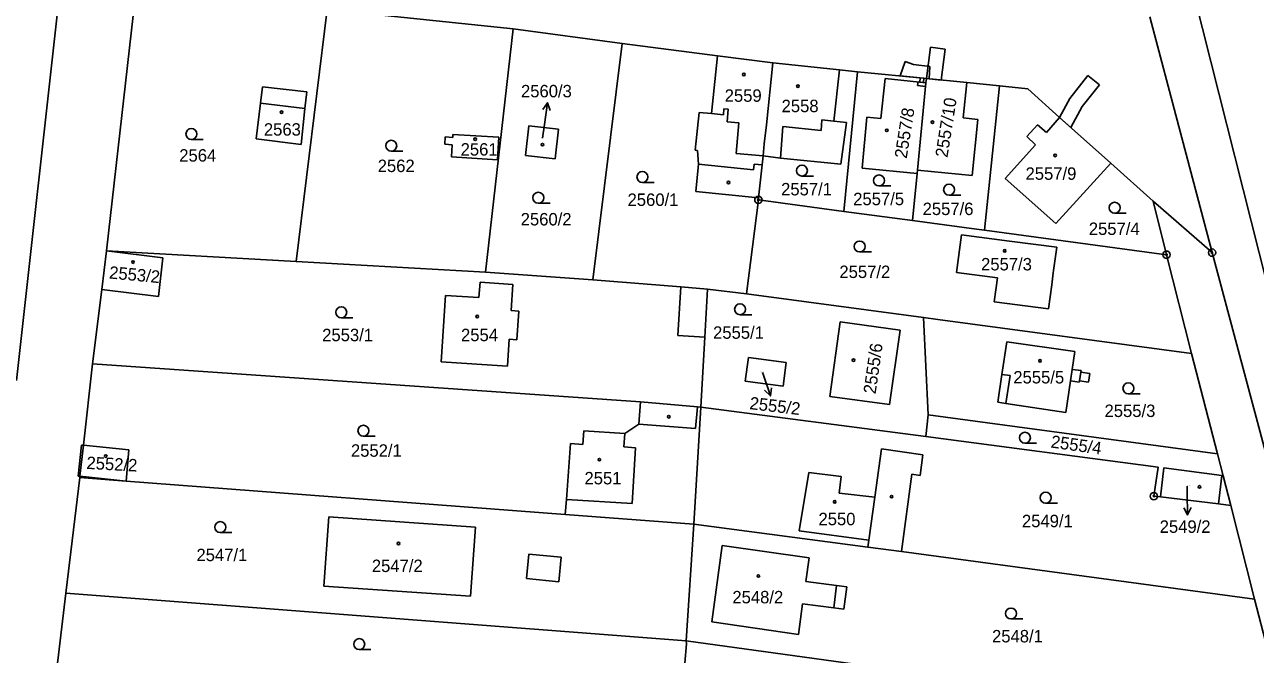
# Model space of a CAD drawing. Extents: x -755819 to -753140, y -1169796 to -1166000.
# Drawn here: x -754548.4 to -754380.1, y -1169035.5 to -1168949.3 of the extents above; entities that cross this region are included whole.
import ezdxf

# ---------------------------------------------------------------- set-up
doc = ezdxf.new("R2010")
doc.units = 0
for name, color, linetype in [('Vrstva 1', 7, 'Continuous'), ('Vrstva 10', 7, 'Continuous'), ('Vrstva 16', 7, 'Continuous'), ('Vrstva 18', 7, 'Continuous'), ('Vrstva 19', 7, 'Continuous'), ('Vrstva 24', 7, 'Continuous'), ('Vrstva 25', 7, 'Continuous'), ('Vrstva 27', 7, 'Continuous'), ('Vrstva 4', 7, 'Continuous')]:
    doc.layers.add(name, color=color, linetype=linetype)

msp = doc.modelspace()

# ---------------------------------------------------------------- linework, layer by layer
at = {"layer": 'Vrstva 1'}
for p, q in [((-754549.49, -1168998), (-754543.55, -1168944.3)), ((-754537.21, -1168980.26), (-754533.27, -1168945.61)), ((-754507.06, -1168947.27), (-754511.28, -1168981.74)), ((-754507.06, -1168947.27), (-754481.59, -1168949.91)), ((-754394.57, -1168948.26), (-754386.06, -1168980.52)), ((-754481.59, -1168949.91), (-754485.41, -1168983.21)), ((-754481.59, -1168949.91), (-754466.73, -1168951.94)), ((-754466.73, -1168951.94), (-754470.7, -1168984.24)), ((-754466.73, -1168951.94), (-754453.68, -1168953.61)), ((-754453.68, -1168953.61), (-754454.48, -1168961.5)), ((-754453.68, -1168953.61), (-754446.09, -1168954.58)), ((-754446.09, -1168954.58), (-754446.98, -1168963.03)), ((-754446.09, -1168954.58), (-754437, -1168955.53)), ((-754437, -1168955.53), (-754437.78, -1168962.52)), ((-754434.53, -1168955.78), (-754437, -1168955.53)), ((-754434.53, -1168955.78), (-754436.38, -1168974.88)), ((-754425.12, -1168956.72), (-754434.53, -1168955.78)), ((-754431.33, -1168962.16), (-754430.76, -1168956.72)), ((-754430.76, -1168956.72), (-754425.18, -1168957.29)), ((-754425.18, -1168957.29), (-754426.34, -1168969.24)), ((-754425.12, -1168956.72), (-754425.18, -1168957.29)), ((-754419.59, -1168957.27), (-754425.12, -1168956.72)), ((-754419.59, -1168957.27), (-754420.07, -1168962.07)), ((-754415.14, -1168957.72), (-754419.59, -1168957.27)), ((-754417.17, -1168977.46), (-754415.14, -1168957.72)), ((-754415.14, -1168957.72), (-754411.25, -1168958.11)), ((-754411.25, -1168958.11), (-754406.9, -1168962.02)), ((-754516.14, -1168960.09), (-754516.73, -1168964.97)), ((-754510.08, -1168960.79), (-754516.14, -1168960.09)), ((-754510.61, -1168965.71), (-754510.08, -1168960.79)), ((-754456.19, -1168961.34), (-754456.71, -1168966.5)), ((-754454.48, -1168961.5), (-754456.19, -1168961.34)), ((-754446.98, -1168963.03), (-754447.3, -1168965.65)), ((-754437.78, -1168962.52), (-754436.02, -1168962.72)), ((-754436.02, -1168962.72), (-754436.82, -1168968.44)), ((-754433.91, -1168968.96), (-754433.24, -1168962)), ((-754433.24, -1168962), (-754431.33, -1168962.16)), ((-754420.07, -1168962.07), (-754418.08, -1168962.31)), ((-754418.08, -1168962.31), (-754418.86, -1168969.98)), ((-754409.93, -1168963.02), (-754411.4, -1168964.64)), ((-754408.69, -1168964.11), (-754409.93, -1168963.02)), ((-754406.9, -1168962.02), (-754408.69, -1168964.11)), ((-754406.9, -1168962.02), (-754399.92, -1168968.29)), ((-754490.95, -1168965.69), (-754490.9, -1168964.7)), ((-754490.9, -1168964.7), (-754489.88, -1168964.76)), ((-754489.88, -1168964.76), (-754489.85, -1168964.37)), ((-754489.85, -1168964.37), (-754483.56, -1168964.72)), ((-754483.56, -1168964.72), (-754483.75, -1168967.83)), ((-754479.93, -1168967.24), (-754479.47, -1168963.19)), ((-754479.47, -1168963.19), (-754475.41, -1168963.65)), ((-754475.41, -1168963.65), (-754475.88, -1168967.71)), ((-754411.4, -1168964.64), (-754410.19, -1168965.77)), ((-754516.73, -1168964.97), (-754510.61, -1168965.71)), ((-754489.94, -1168965.76), (-754490.95, -1168965.69)), ((-754490.04, -1168967.44), (-754489.94, -1168965.76)), ((-754447.3, -1168965.65), (-754447.44, -1168967.3)), ((-754410.19, -1168965.77), (-754414.34, -1168970.38)), ((-754483.75, -1168967.83), (-754490.04, -1168967.44)), ((-754475.88, -1168967.71), (-754479.93, -1168967.24)), ((-754456.71, -1168966.5), (-754456.41, -1168966.53)), ((-754456.41, -1168966.53), (-754456.27, -1168968.44)), ((-754447.44, -1168967.3), (-754447.56, -1168968.51)), ((-754447.44, -1168967.3), (-754445.06, -1168967.58)), ((-754445.06, -1168967.58), (-754436.82, -1168968.44)), ((-754456.63, -1168972.16), (-754456.27, -1168968.44)), ((-754447.56, -1168968.51), (-754448.05, -1168973.02)), ((-754426.39, -1168969.71), (-754433.91, -1168968.96)), ((-754426.39, -1168969.71), (-754427.02, -1168976.13)), ((-754426.34, -1168969.24), (-754426.39, -1168969.71)), ((-754418.86, -1168969.98), (-754426.34, -1168969.24)), ((-754407.44, -1168976.53), (-754399.92, -1168968.29)), ((-754399.92, -1168968.29), (-754394.13, -1168973.5)), ((-754414.34, -1168970.38), (-754407.44, -1168976.53)), ((-754448.05, -1168973.02), (-754456.63, -1168972.16)), ((-754448.05, -1168973.02), (-754448.09, -1168973.3)), ((-754448.09, -1168973.3), (-754449.71, -1168986.17)), ((-754436.38, -1168974.88), (-754448.09, -1168973.3)), ((-754436.38, -1168974.88), (-754427.02, -1168976.13)), ((-754394.13, -1168973.5), (-754386.06, -1168980.52)), ((-754392.28, -1168980.8), (-754394.13, -1168973.5)), ((-754427.02, -1168976.13), (-754418.28, -1168977.31)), ((-754421.01, -1168983.23), (-754420.33, -1168978.08)), ((-754420.33, -1168978.08), (-754413.76, -1168978.94)), ((-754418.28, -1168977.31), (-754417.17, -1168977.46)), ((-754417.17, -1168977.46), (-754392.28, -1168980.8)), ((-754413.76, -1168978.94), (-754407.29, -1168979.79)), ((-754407.29, -1168979.79), (-754407.79, -1168983.26)), ((-754537.86, -1168985.58), (-754537.21, -1168980.26)), ((-754529.52, -1168981.21), (-754537.21, -1168980.26)), ((-754537.21, -1168980.26), (-754511.28, -1168981.74)), ((-754530.08, -1168986.54), (-754529.52, -1168981.21)), ((-754392.28, -1168980.8), (-754388.85, -1168994.33)), ((-754386.06, -1168980.52), (-754345.91, -1169130.8)), ((-754511.28, -1168981.74), (-754485.41, -1168983.21)), ((-754485.41, -1168983.21), (-754470.7, -1168984.24)), ((-754415.4, -1168983.97), (-754421.01, -1168983.23)), ((-754407.79, -1168983.26), (-754407.98, -1168984.94)), ((-754486.29, -1168986.66), (-754486.11, -1168984.58)), ((-754486.11, -1168984.58), (-754481.65, -1168984.88)), ((-754481.65, -1168984.88), (-754481.89, -1168988.45)), ((-754470.7, -1168984.24), (-754458.69, -1168985.2)), ((-754415.84, -1168987.24), (-754415.4, -1168983.97)), ((-754407.98, -1168984.94), (-754408.42, -1168988.22)), ((-754539.11, -1168995.72), (-754537.86, -1168985.58)), ((-754537.86, -1168985.58), (-754530.08, -1168986.54)), ((-754491.47, -1168995.45), (-754490.88, -1168986.36)), ((-754490.88, -1168986.36), (-754486.29, -1168986.66)), ((-754458.69, -1168985.2), (-754455.05, -1168985.5)), ((-754455.05, -1168985.5), (-754455.42, -1168992.07)), ((-754455.05, -1168985.5), (-754449.71, -1168986.17)), ((-754449.71, -1168986.17), (-754425.52, -1168989.41)), ((-754408.42, -1168988.22), (-754415.84, -1168987.24)), ((-754481.89, -1168988.45), (-754480.82, -1168988.51)), ((-754480.82, -1168988.51), (-754481.1, -1168992.43)), ((-754438.33, -1169000.18), (-754436.92, -1168989.99)), ((-754436.92, -1168989.99), (-754428.72, -1168991.13)), ((-754425.52, -1168989.41), (-754424.88, -1169002.68)), ((-754423.54, -1168989.68), (-754425.52, -1168989.41)), ((-754388.85, -1168994.33), (-754423.54, -1168989.68)), ((-754428.72, -1168991.13), (-754430.14, -1169001.31)), ((-754482.14, -1168992.36), (-754482.38, -1168996.03)), ((-754481.1, -1168992.43), (-754482.14, -1168992.36)), ((-754455.42, -1168992.07), (-754455.96, -1169001.63)), ((-754414.78, -1168997.18), (-754414.13, -1168992.71)), ((-754414.13, -1168992.71), (-754404.82, -1168994.06)), ((-754449.45, -1168994.84), (-754449.88, -1168998.11)), ((-754449.45, -1168994.84), (-754444.3, -1168995.53)), ((-754404.82, -1168994.06), (-754405.17, -1168996.48)), ((-754385.31, -1169008.03), (-754388.85, -1168994.33)), ((-754540.36, -1169006.87), (-754539.11, -1168995.72)), ((-754539.11, -1168995.72), (-754464.18, -1169000.91)), ((-754482.38, -1168996.03), (-754491.47, -1168995.45)), ((-754444.3, -1168995.53), (-754444.71, -1168998.76)), ((-754405.17, -1168996.48), (-754403.97, -1168996.66)), ((-754403.97, -1168996.66), (-754404, -1168996.86)), ((-754444.71, -1168998.76), (-754449.88, -1168998.11)), ((-754415.33, -1169000.99), (-754414.78, -1168997.18)), ((-754405.4, -1168998.07), (-754406.03, -1169002.37)), ((-754404.22, -1168998.25), (-754405.4, -1168998.07)), ((-754404.19, -1168998.06), (-754404.22, -1168998.25)), ((-754402.95, -1168998.23), (-754404.19, -1168998.06)), ((-754404, -1168996.86), (-754402.76, -1168997.04)), ((-754402.76, -1168997.04), (-754402.95, -1168998.23)), ((-754464.18, -1169000.91), (-754464.45, -1169004)), ((-754464.18, -1169000.91), (-754456.41, -1169001.59)), ((-754455.96, -1169001.63), (-754456.93, -1169017.66)), ((-754455.96, -1169001.63), (-754456.41, -1169001.59)), ((-754455.96, -1169001.63), (-754425.19, -1169005.68)), ((-754430.14, -1169001.31), (-754438.33, -1169000.18)), ((-754415.33, -1169000.99), (-754414.24, -1169001.17)), ((-754406.03, -1169002.37), (-754414.24, -1169001.17)), ((-754424.88, -1169002.68), (-754425.19, -1169005.68)), ((-754385.31, -1169008.03), (-754424.88, -1169002.68)), ((-754471.95, -1169004.9), (-754472.07, -1169006.74)), ((-754466.34, -1169005.26), (-754471.95, -1169004.9)), ((-754464.45, -1169004), (-754466.34, -1169005.26)), ((-754540.64, -1169006.84), (-754541.07, -1169011.08)), ((-754540.36, -1169006.87), (-754540.64, -1169006.84)), ((-754473.75, -1169006.63), (-754474.32, -1169014.27)), ((-754472.07, -1169006.74), (-754473.75, -1169006.63)), ((-754425.19, -1169005.68), (-754393.45, -1169009.86)), ((-754534.14, -1169007.48), (-754540.36, -1169006.87)), ((-754534.52, -1169011.79), (-754534.14, -1169007.48)), ((-754432.17, -1169013.97), (-754431.27, -1169007.35)), ((-754431.27, -1169007.35), (-754425.59, -1169008.18)), ((-754425.59, -1169008.18), (-754425.97, -1169010.98)), ((-754384.54, -1169011.03), (-754385.31, -1169008.03)), ((-754394.01, -1169013.82), (-754393.45, -1169009.86)), ((-754392.65, -1169009.96), (-754393.13, -1169013.93)), ((-754384.71, -1169011.01), (-754392.65, -1169009.96)), ((-754540.85, -1169011.29), (-754542.78, -1169027.11)), ((-754541.07, -1169011.08), (-754540.83, -1169011.11)), ((-754540.83, -1169011.11), (-754540.85, -1169011.29)), ((-754540.85, -1169011.29), (-754534.52, -1169011.79)), ((-754534.52, -1169011.79), (-754474.48, -1169016.33)), ((-754442.51, -1169018.57), (-754441.18, -1169010.6)), ((-754441.18, -1169010.6), (-754436.76, -1169011.15)), ((-754436.76, -1169011.15), (-754437.04, -1169013.4)), ((-754427.11, -1169010.83), (-754428.52, -1169021.39)), ((-754425.97, -1169010.98), (-754427.11, -1169010.83)), ((-754385.17, -1169014.89), (-754384.71, -1169011.01)), ((-754384.54, -1169011.03), (-754383.51, -1169015.1)), ((-754437.04, -1169013.4), (-754432.17, -1169013.97)), ((-754474.48, -1169016.33), (-754474.32, -1169014.27)), ((-754393.13, -1169013.93), (-754394.01, -1169013.82)), ((-754393.13, -1169013.93), (-754385.17, -1169014.89)), ((-754385.17, -1169014.89), (-754383.51, -1169015.1)), ((-754383.51, -1169015.1), (-754380.27, -1169027.93)), ((-754506.83, -1169016.63), (-754507.48, -1169026.11)), ((-754486.76, -1169018.07), (-754506.83, -1169016.63)), ((-754474.48, -1169016.33), (-754456.93, -1169017.66)), ((-754487.44, -1169027.51), (-754486.76, -1169018.07)), ((-754457.95, -1169033.61), (-754456.93, -1169017.66)), ((-754456.93, -1169017.66), (-754433.1, -1169020.78)), ((-754432.97, -1169019.86), (-754442.51, -1169018.57)), ((-754433.1, -1169020.78), (-754432.97, -1169019.86)), ((-754453.03, -1169020.58), (-754454.46, -1169030.99)), ((-754441.16, -1169022.27), (-754453.03, -1169020.58)), ((-754433.1, -1169020.78), (-754428.52, -1169021.39)), ((-754428.52, -1169021.39), (-754380.27, -1169027.93)), ((-754441.16, -1169022.27), (-754441.59, -1169025.49)), ((-754507.48, -1169026.11), (-754487.44, -1169027.51)), ((-754441.59, -1169025.49), (-754437.41, -1169026.05)), ((-754437.41, -1169026.05), (-754435.98, -1169026.24)), ((-754435.98, -1169026.24), (-754436.39, -1169029.3)), ((-754543.98, -1169037.45), (-754542.78, -1169027.11)), ((-754457.95, -1169033.61), (-754542.78, -1169027.11)), ((-754442.04, -1169028.55), (-754442.6, -1169032.74)), ((-754437.79, -1169029.11), (-754442.04, -1169028.55)), ((-754380.27, -1169027.93), (-754375.93, -1169044.62)), ((-754436.39, -1169029.3), (-754437.79, -1169029.11)), ((-754454.46, -1169030.99), (-754442.6, -1169032.74)), ((-754457.95, -1169033.61), (-754421.64, -1169038.61)), ((-754457.95, -1169033.61), (-754457.93, -1169034.01)), ((-754458.74, -1169043.6), (-754457.93, -1169034.01))]:
    msp.add_line(p, q, dxfattribs=at)
at = {"layer": 'Vrstva 10'}
msp.add_line((-754346.69, -1169111.14), (-754392.72, -1168928.69), dxfattribs=at)
at = {"layer": 'Vrstva 16'}
for p, q in [((-754476.92, -1168960.03), (-754477.33, -1168963)), ((-754477.59, -1168964.88), (-754477.33, -1168963)), ((-754447.5, -1168996.9), (-754447.38, -1168997.27)), ((-754446.45, -1169000.12), (-754447.38, -1168997.27)), ((-754389.47, -1169012.45), (-754389.46, -1169013.39)), ((-754389.42, -1169016.39), (-754389.46, -1169013.39))]:
    msp.add_line(p, q, dxfattribs=at)
for points in [[(-754477.55, -1168960.95), (-754476.92, -1168960.03), (-754476.56, -1168961.09)], [(-754446.29, -1168999.02), (-754446.45, -1169000.12), (-754447.24, -1168999.33)], [(-754388.93, -1169015.38), (-754389.42, -1169016.39), (-754389.93, -1169015.4)]]:
    msp.add_lwpolyline(points, dxfattribs=at)
at = {"layer": 'Vrstva 24'}
for centre, radius in [((-754448.09, -1168973.3), 0.5), ((-754448.09, -1168973.3), 0.1), ((-754392.28, -1168980.8), 0.5), ((-754392.28, -1168980.8), 0.1), ((-754386.06, -1168980.52), 0.5), ((-754386.06, -1168980.52), 0.1), ((-754394.01, -1169013.82), 0.5), ((-754394.01, -1169013.82), 0.1)]:
    msp.add_circle(centre, radius, dxfattribs=at)
at = {"layer": 'Vrstva 25'}
for p, q in [((-754525.6, -1168965.05), (-754524, -1168965.05)), ((-754498.28, -1168966.65), (-754496.68, -1168966.65)), ((-754463.94, -1168970.92), (-754462.34, -1168970.92)), ((-754442.13, -1168970.05), (-754440.53, -1168970.05)), ((-754431.59, -1168971.4), (-754429.99, -1168971.4)), ((-754422.01, -1168972.66), (-754420.41, -1168972.66)), ((-754478.17, -1168973.77), (-754476.57, -1168973.77)), ((-754399.38, -1168975.13), (-754397.78, -1168975.13)), ((-754434.23, -1168980.43), (-754432.63, -1168980.43)), ((-754505.11, -1168989.43), (-754503.51, -1168989.43)), ((-754450.59, -1168989.01), (-754448.99, -1168989.01)), ((-754397.49, -1168999.83), (-754395.89, -1168999.83)), ((-754502.08, -1169005.63), (-754500.48, -1169005.63)), ((-754411.65, -1169006.59), (-754410.05, -1169006.59)), ((-754408.81, -1169014.78), (-754407.21, -1169014.78)), ((-754521.65, -1169018.81), (-754520.05, -1169018.81)), ((-754413.55, -1169030.62), (-754411.95, -1169030.62)), ((-754502.65, -1169034.81), (-754501.05, -1169034.81))]:
    msp.add_line(p, q, dxfattribs=at)
for centre, radius in [((-754450.08, -1168956.15), 0.175), ((-754442.68, -1168957.75), 0.175), ((-754513.27, -1168961.31), 0.175), ((-754424.29, -1168962.67), 0.175), ((-754525.6, -1168964.3), 0.75), ((-754430.52, -1168963.79), 0.175), ((-754498.28, -1168965.9), 0.75), ((-754486.8, -1168965.01), 0.175), ((-754477.6, -1168965.76), 0.175), ((-754407.51, -1168967.22), 0.175), ((-754463.94, -1168970.17), 0.75), ((-754442.13, -1168969.3), 0.75), ((-754452.17, -1168970.92), 0.175), ((-754431.59, -1168970.65), 0.75), ((-754422.01, -1168971.91), 0.75), ((-754478.17, -1168973.02), 0.75), ((-754399.38, -1168974.38), 0.75), ((-754434.23, -1168979.68), 0.75), ((-754414.41, -1168980.27), 0.175), ((-754533.59, -1168981.81), 0.175), ((-754505.11, -1168988.68), 0.75), ((-754450.59, -1168988.26), 0.75), ((-754486.52, -1168989.25), 0.175), ((-754435.08, -1168995.22), 0.175), ((-754409.59, -1168995.31), 0.175), ((-754397.49, -1168999.08), 0.75), ((-754460.33, -1169002.96), 0.175), ((-754502.08, -1169004.88), 0.75), ((-754411.65, -1169005.84), 0.75), ((-754537.31, -1169008.34), 0.175), ((-754469.82, -1169008.83), 0.175), ((-754408.81, -1169014.03), 0.75), ((-754387.77, -1169012.56), 0.175), ((-754437.65, -1169014.6), 0.175), ((-754429.87, -1169013.89), 0.175), ((-754521.65, -1169018.06), 0.75), ((-754497.29, -1169020.29), 0.175), ((-754448.08, -1169024.74), 0.175), ((-754413.55, -1169029.87), 0.75), ((-754502.65, -1169034.06), 0.75)]:
    msp.add_circle(centre, radius, dxfattribs=at)
at = {"layer": 'Vrstva 27'}
for p, q in [((-754425.12, -1168956.72), (-754424.55, -1168952.42)), ((-754424.55, -1168952.42), (-754422.53, -1168952.68)), ((-754422.53, -1168952.68), (-754423.1, -1168956.92)), ((-754428.68, -1168956.36), (-754428.01, -1168954.39)), ((-754428.01, -1168954.39), (-754426.87, -1168954.78)), ((-754425.97, -1168956.63), (-754428.68, -1168956.36)), ((-754426.87, -1168954.78), (-754424.65, -1168955.08)), ((-754424.65, -1168955.08), (-754424.73, -1168956.76)), ((-754405.5, -1168959.42), (-754403.03, -1168956.31)), ((-754403.03, -1168956.31), (-754401.46, -1168957.56)), ((-754426.31, -1168957.68), (-754426.26, -1168957.18)), ((-754425.23, -1168957.79), (-754426.31, -1168957.68)), ((-754426.26, -1168957.18), (-754426, -1168957.21)), ((-754426, -1168957.21), (-754425.97, -1168956.63)), ((-754426, -1168957.21), (-754425.5, -1168957.26)), ((-754425.5, -1168957.26), (-754426, -1168957.21)), ((-754425.48, -1168956.68), (-754425.97, -1168956.63)), ((-754425.97, -1168956.63), (-754425.48, -1168956.68)), ((-754425.48, -1168956.68), (-754425.5, -1168957.26)), ((-754425.5, -1168957.26), (-754425.18, -1168957.29)), ((-754425.12, -1168956.72), (-754425.48, -1168956.68)), ((-754425.18, -1168957.29), (-754425.23, -1168957.79)), ((-754423.1, -1168956.92), (-754425.12, -1168956.72)), ((-754424.73, -1168956.76), (-754425.12, -1168956.72)), ((-754401.46, -1168957.56), (-754403.82, -1168960.52)), ((-754406.9, -1168962.02), (-754405.5, -1168959.42)), ((-754403.82, -1168960.52), (-754405.36, -1168963.4)), ((-754405.36, -1168963.4), (-754406.9, -1168962.02))]:
    msp.add_line(p, q, dxfattribs=at)
at = {"layer": 'Vrstva 4'}
for p, q in [((-754516.14, -1168960.09), (-754515.87, -1168957.85)), ((-754515.87, -1168957.85), (-754509.83, -1168958.53)), ((-754509.83, -1168958.53), (-754510.08, -1168960.79)), ((-754452.87, -1168961.66), (-754452.79, -1168960.85)), ((-754452.79, -1168960.85), (-754452.21, -1168960.92)), ((-754452.35, -1168962.61), (-754452.21, -1168960.92)), ((-754454.48, -1168961.5), (-754452.87, -1168961.66)), ((-754450.76, -1168962.75), (-754452.35, -1168962.61)), ((-754451.12, -1168966.98), (-754450.76, -1168962.75)), ((-754439.39, -1168962.34), (-754439.48, -1168963.81)), ((-754439.39, -1168962.34), (-754437.78, -1168962.52)), ((-754444.75, -1168963.26), (-754445.06, -1168967.58)), ((-754439.48, -1168963.81), (-754444.75, -1168963.26)), ((-754447.44, -1168967.3), (-754451.12, -1168966.98)), ((-754456.27, -1168968.44), (-754448.74, -1168969.19)), ((-754448.74, -1168969.19), (-754448.66, -1168968.4)), ((-754448.66, -1168968.4), (-754447.56, -1168968.51)), ((-754459.11, -1168991.86), (-754458.69, -1168985.2)), ((-754455.42, -1168992.07), (-754459.11, -1168991.86)), ((-754405.4, -1168998.07), (-754405.17, -1168996.48)), ((-754413.68, -1168997.34), (-754414.78, -1168997.18)), ((-754414.24, -1169001.17), (-754413.68, -1168997.34)), ((-754404.19, -1168998.06), (-754404, -1168996.86)), ((-754456.41, -1169001.59), (-754456.67, -1169004.58)), ((-754456.67, -1169004.58), (-754464.45, -1169004)), ((-754466.46, -1169007.1), (-754466.34, -1169005.26)), ((-754540.83, -1169011.11), (-754540.36, -1169006.87)), ((-754464.9, -1169007.2), (-754466.46, -1169007.1)), ((-754465.36, -1169014.82), (-754464.9, -1169007.2)), ((-754540.83, -1169011.11), (-754534.52, -1169011.79)), ((-754474.32, -1169014.27), (-754465.36, -1169014.82)), ((-754432.97, -1169019.86), (-754432.17, -1169013.97)), ((-754479.47, -1169021.75), (-754479.79, -1169025.08)), ((-754479.47, -1169021.75), (-754475.04, -1169022.18)), ((-754475.04, -1169022.18), (-754475.36, -1169025.52)), ((-754479.79, -1169025.08), (-754475.36, -1169025.52)), ((-754437.41, -1169026.05), (-754437.79, -1169029.11))]:
    msp.add_line(p, q, dxfattribs=at)

# ---------------------------------------------------------------- texts
at = {"layer": 'Vrstva 16'}
for s, p in [('2560/3', (-754480.54, -1168959.28)), ('2549/2', (-754393.22, -1169018.84))]:
    msp.add_text(s, height=1.7, dxfattribs=at).set_placement(p)
msp.add_text('2555/2', height=1.7, rotation=353.1712, dxfattribs=at).set_placement((-754449.36, -1169001.91))
at = {"layer": 'Vrstva 18'}
for s, height, p in [('2564', 1.7, (-754527.26, -1168968.07)), ('2562', 1.7, (-754500.13, -1168969.5)), ('2557/1', 1.7, (-754444.98, -1168972.69)), ('2560/1', 1.7, (-754465.97, -1168974.13)), ('2557/5', 1.7, (-754435.12, -1168974.03)), ('2557/6', 1.7, (-754425.63, -1168975.38)), ('2560/2', 1.7, (-754480.58, -1168976.8)), ('2557/4', 1.7, (-754402.91, -1168978.1)), ('2557/2', 1.7, (-754437.01, -1168983.99)), ('2553/1', 1.7, (-754507.72, -1168992.63)), ('2555/1', 1.7, (-754454.28, -1168992.3)), ('2555/2', 0.1, (-754447.76, -1168996.9)), ('2555/3', 1.7, (-754400.76, -1169003)), ('2552/1', 1.7, (-754503.79, -1169008.43)), ('2549/1', 1.7, (-754412.05, -1169018.07)), ('2547/1', 1.7, (-754524.91, -1169022.71)), ('2548/1', 1.7, (-754416.14, -1169033.82))]:
    msp.add_text(s, height=height, dxfattribs=at).set_placement(p)
msp.add_text('2555/4', height=1.7, rotation=351.9107, dxfattribs=at).set_placement((-754408.18, -1169007.16))
at = {"layer": 'Vrstva 19'}
for s, height, p in [('2559', 1.7, (-754452.69, -1168959.89)), ('2558', 1.7, (-754444.91, -1168961.31)), ('2563', 1.7, (-754515.69, -1168964.52)), ('2560/3', 0.1, (-754477.85, -1168964.88)), ('2561', 1.7, (-754488.79, -1168967.25)), ('2557/9', 1.7, (-754411.56, -1168970.56)), ('2557/3', 1.7, (-754417.64, -1168982.95)), ('2554', 1.7, (-754488.74, -1168992.63)), ('2555/5', 1.7, (-754413.23, -1168998.41)), ('2551', 1.7, (-754471.86, -1169012.21)), ('2549/2', 0.1, (-754389.46, -1169012.45)), ('2550', 1.7, (-754439.87, -1169017.8)), ('2547/2', 1.7, (-754500.93, -1169024.2)), ('2548/2', 1.7, (-754451.64, -1169028.48))]:
    msp.add_text(s, height=height, dxfattribs=at).set_placement(p)
for s, rotation, p in [('2557/10', 81.0162, (-754422.24, -1168967.59)), ('2557/8', 81.0162, (-754427.81, -1168967.72)), ('2553/2', 354.7182, (-754536.9, -1168984.05)), ('2555/6', 81.8757, (-754432.06, -1168999.92)), ('2552/2', 356.8954, (-754539.98, -1169010.09))]:
    msp.add_text(s, height=1.7, rotation=rotation, dxfattribs=at).set_placement(p)

doc.saveas('drawing.dxf')
